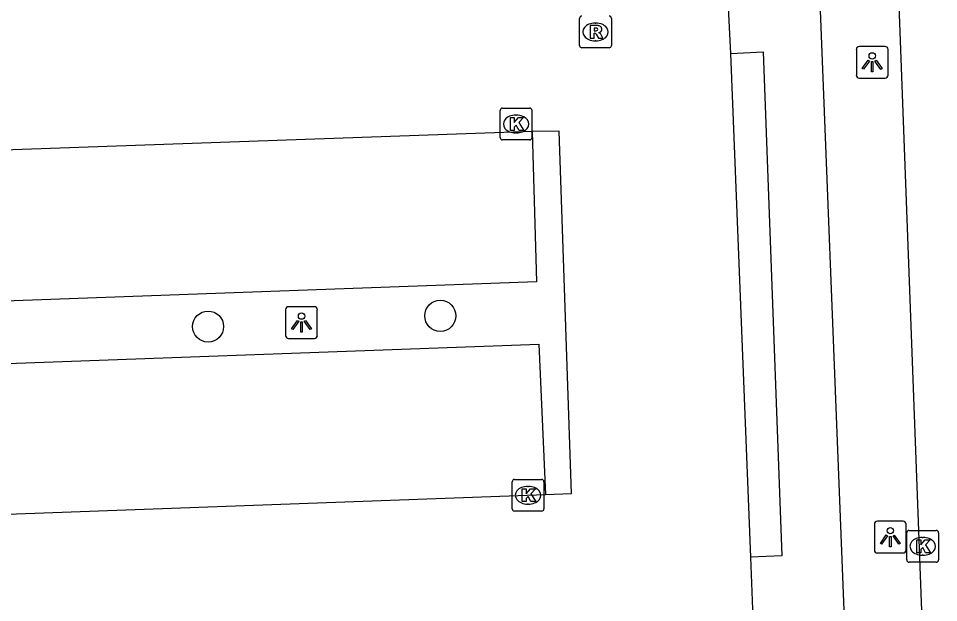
# Model space of a CAD drawing. Extents: x 160557 to 161245, y 385330 to 386505.
# Drawn here: x 160968.55 to 160997.5, y 386179.01 to 386197.4 of the extents above; entities that cross this region are included whole.
import ezdxf

# ---------------------------------------------------------------- set-up
doc = ezdxf.new("R2010")
doc.units = 0
for name, color, linetype in [('IMGEO_Boom', 7, 'Continuous'), ('IMGEO_Kolk', 7, 'Continuous'), ('IMGEO_Lichtpunt', 7, 'Continuous'), ('IMGEO_Muur', 7, 'Continuous'), ('IMGEO_Parkeervlak_open', 7, 'Continuous'), ('IMGEO_Rijbaan_lokaal_open', 7, 'Continuous'), ('IMGEO_Rioolput', 7, 'Continuous'), ('IMGEO_Voetpad_open', 7, 'Continuous')]:
    doc.layers.add(name, color=color, linetype=linetype)

msp = doc.modelspace()

# ---------------------------------------------------------------- linework, layer by layer
at = {"layer": 'IMGEO_Boom'}
for centre in [(160981.821, 386188.038), (160974.515, 386187.7)]:
    msp.add_circle(centre, 0.489, dxfattribs=at)
at = {"layer": 'IMGEO_Kolk'}
for p, q in [((160983.779, 386194.576), (160984.631, 386194.576)), ((160983.704, 386193.65), (160983.704, 386194.502)), ((160984.192, 386194.356), (160984.217, 386194.356)), ((160984.705, 386194.502), (160984.705, 386193.65)), ((160984.215, 386193.796), (160984.19, 386193.796)), ((160984.631, 386193.576), (160983.779, 386193.576)), ((160984.08, 386181.965), (160984.08, 386182.817)), ((160984.155, 386182.891), (160985.007, 386182.891)), ((160984.568, 386182.671), (160984.593, 386182.671)), ((160985.081, 386182.817), (160985.081, 386181.965)), ((160984.591, 386182.111), (160984.566, 386182.111)), ((160985.007, 386181.891), (160984.155, 386181.891)), ((160996.57, 386181.284), (160997.422, 386181.284)), ((160996.495, 386180.358), (160996.495, 386181.21)), ((160996.983, 386181.064), (160997.008, 386181.064)), ((160997.496, 386181.21), (160997.496, 386180.358)), ((160997.006, 386180.504), (160996.981, 386180.504)), ((160997.422, 386180.284), (160996.57, 386180.284))]:
    msp.add_line(p, q, dxfattribs=at)
for points in [[(160983.779, 386194.576), (160984.631, 386194.576)], [(160983.704, 386193.65), (160983.704, 386194.502)], [(160984.025, 386194.276), (160984.148, 386194.276), (160984.148, 386194.125), (160984.278, 386194.276), (160984.442, 386194.276), (160984.296, 386194.125), (160984.449, 386193.876), (160984.297, 386193.876), (160984.212, 386194.04), (160984.148, 386193.973), (160984.148, 386193.876), (160984.025, 386193.876), (160984.025, 386194.276)], [(160984.705, 386194.502), (160984.705, 386193.65)], [(160984.631, 386193.576), (160983.779, 386193.576)], [(160984.08, 386181.965), (160984.08, 386182.817)], [(160984.155, 386182.891), (160985.007, 386182.891)], [(160985.081, 386182.817), (160985.081, 386181.965)], [(160984.401, 386182.591), (160984.524, 386182.591), (160984.524, 386182.44), (160984.654, 386182.591), (160984.818, 386182.591), (160984.672, 386182.44), (160984.825, 386182.191), (160984.673, 386182.191), (160984.588, 386182.355), (160984.524, 386182.288), (160984.524, 386182.191), (160984.401, 386182.191), (160984.401, 386182.591)], [(160985.007, 386181.891), (160984.155, 386181.891)], [(160996.57, 386181.284), (160997.422, 386181.284)], [(160996.495, 386180.358), (160996.495, 386181.21)], [(160996.816, 386180.984), (160996.939, 386180.984), (160996.939, 386180.833), (160997.069, 386180.984), (160997.233, 386180.984), (160997.087, 386180.833), (160997.24, 386180.584), (160997.088, 386180.584), (160997.003, 386180.748), (160996.939, 386180.681), (160996.939, 386180.584), (160996.816, 386180.584), (160996.816, 386180.984)], [(160997.496, 386181.21), (160997.496, 386180.358)], [(160997.422, 386180.284), (160996.57, 386180.284)]]:
    msp.add_lwpolyline(points, dxfattribs=at)
for centre, start, end in [((160983.781, 386194.5), 91.552, 178.448), ((160983.781, 386194.5), 91.552, 178.448), ((160984.629, 386194.5), 1.552, 88.448), ((160984.629, 386194.5), 1.552, 88.448), ((160983.781, 386193.652), 181.552, 268.448), ((160983.781, 386193.652), 181.552, 268.448), ((160984.629, 386193.652), 271.552, 358.448), ((160984.629, 386193.652), 271.552, 358.448), ((160984.157, 386182.815), 91.552, 178.448), ((160984.157, 386182.815), 91.552, 178.448), ((160985.005, 386182.815), 1.552, 88.448), ((160985.005, 386182.815), 1.552, 88.448), ((160984.157, 386181.967), 181.552, 268.448), ((160984.157, 386181.967), 181.552, 268.448), ((160985.005, 386181.967), 271.552, 358.448), ((160985.005, 386181.967), 271.552, 358.448), ((160996.572, 386181.208), 91.552, 178.448), ((160996.572, 386181.208), 91.552, 178.448), ((160997.42, 386181.208), 1.552, 88.448), ((160997.42, 386181.208), 1.552, 88.448), ((160996.572, 386180.36), 181.552, 268.448), ((160996.572, 386180.36), 181.552, 268.448), ((160997.42, 386180.36), 271.552, 358.448), ((160997.42, 386180.36), 271.552, 358.448)]:
    msp.add_arc(centre, 0.0765, start, end, dxfattribs=at)
for centre, major_axis, ratio, start_param, end_param in [((160984.191, 386194.076), (-0.387, 0.002), 0.722429, 4.712389, 7.853982), ((160984.216, 386194.076), (-0.39, 0.002), 0.717154, 1.570796, 4.712389), ((160984.567, 386182.391), (-0.387, 0.002), 0.722429, 4.712389, 7.853982), ((160984.592, 386182.391), (-0.39, 0.002), 0.717154, 1.570796, 4.712389), ((160996.982, 386180.784), (-0.387, 0.002), 0.722429, 4.712389, 7.853982), ((160997.007, 386180.784), (-0.39, 0.002), 0.717154, 1.570796, 4.712389)]:
    msp.add_ellipse(centre, major_axis=major_axis, ratio=ratio, start_param=start_param, end_param=end_param, dxfattribs=at)
at = {"layer": 'IMGEO_Lichtpunt'}
for p, q in [((160994.909, 386196.423), (160994.909, 386195.616)), ((160994.909, 386196.423), (160994.909, 386195.616)), ((160995.811, 386196.518), (160995.003, 386196.518)), ((160995.811, 386196.518), (160995.003, 386196.518)), ((160995.905, 386195.616), (160995.905, 386196.423)), ((160995.905, 386195.616), (160995.905, 386196.423)), ((160995.003, 386195.522), (160995.811, 386195.522)), ((160995.003, 386195.522), (160995.811, 386195.522)), ((160976.956, 386188.231), (160976.956, 386187.424)), ((160976.956, 386188.231), (160976.956, 386187.424)), ((160977.858, 386188.326), (160977.05, 386188.326)), ((160977.858, 386188.326), (160977.05, 386188.326)), ((160977.952, 386187.424), (160977.952, 386188.231)), ((160977.952, 386187.424), (160977.952, 386188.231)), ((160977.05, 386187.33), (160977.858, 386187.33)), ((160977.05, 386187.33), (160977.858, 386187.33)), ((160996.38, 386181.572), (160995.572, 386181.572)), ((160996.38, 386181.572), (160995.572, 386181.572)), ((160995.478, 386181.477), (160995.478, 386180.67)), ((160995.478, 386181.477), (160995.478, 386180.67)), ((160996.474, 386180.67), (160996.474, 386181.477)), ((160996.474, 386180.67), (160996.474, 386181.477)), ((160995.572, 386180.576), (160996.38, 386180.576)), ((160995.572, 386180.576), (160996.38, 386180.576))]:
    msp.add_line(p, q, dxfattribs=at)
for points in [[(160995.283, 386196.087), (160995.322, 386196.059), (160995.134, 386195.797), (160995.096, 386195.824), (160995.283, 386196.087)], [(160995.385, 386196.039), (160995.432, 386196.039), (160995.432, 386195.717), (160995.385, 386195.717), (160995.385, 386196.039)], [(160995.495, 386196.059), (160995.533, 386196.086), (160995.72, 386195.824), (160995.681, 386195.796), (160995.495, 386196.059)], [(160977.33, 386187.895), (160977.369, 386187.867), (160977.181, 386187.605), (160977.143, 386187.632), (160977.33, 386187.895)], [(160977.542, 386187.867), (160977.58, 386187.894), (160977.767, 386187.632), (160977.728, 386187.604), (160977.542, 386187.867)], [(160977.432, 386187.847), (160977.479, 386187.847), (160977.479, 386187.525), (160977.432, 386187.525), (160977.432, 386187.847)], [(160995.852, 386181.141), (160995.891, 386181.113), (160995.703, 386180.851), (160995.665, 386180.878), (160995.852, 386181.141)], [(160995.954, 386181.093), (160996.001, 386181.093), (160996.001, 386180.771), (160995.954, 386180.771), (160995.954, 386181.093)], [(160996.064, 386181.113), (160996.102, 386181.14), (160996.289, 386180.878), (160996.25, 386180.85), (160996.064, 386181.113)]]:
    msp.add_lwpolyline(points, dxfattribs=at)
for centre in [(160995.408, 386196.221), (160977.455, 386188.029), (160995.977, 386181.275)]:
    msp.add_circle(centre, 0.0994, dxfattribs=at)
for centre, start, end in [((160995.003, 386196.423), 90, 180), ((160995.003, 386196.423), 90, 180), ((160995.811, 386196.423), 0, 90), ((160995.811, 386196.423), 0, 90), ((160995.003, 386195.616), 180, 270), ((160995.003, 386195.616), 180, 270), ((160995.811, 386195.616), 270, 0), ((160995.811, 386195.616), 270, 360), ((160977.05, 386188.231), 90, 180), ((160977.05, 386188.231), 90, 180), ((160977.858, 386188.231), 0, 90), ((160977.858, 386188.231), 0, 90), ((160977.05, 386187.424), 180, 270), ((160977.05, 386187.424), 180, 270), ((160977.858, 386187.424), 270, 0), ((160977.858, 386187.424), 270, 360), ((160995.572, 386181.477), 90, 180), ((160995.572, 386181.477), 90, 180), ((160996.38, 386181.477), 0, 90), ((160996.38, 386181.477), 0, 90), ((160995.572, 386180.67), 180, 270), ((160995.572, 386180.67), 180, 270), ((160996.38, 386180.67), 270, 0), ((160996.38, 386180.67), 270, 360)]:
    msp.add_arc(centre, 0.0946, start, end, dxfattribs=at)
at = {"layer": 'IMGEO_Muur'}
for points in [[(160990.953, 386196.299), (160991.977, 386196.347), (160992.563, 386180.488), (160991.577, 386180.448)], [(160990.953, 386196.299), (160991.577, 386180.448)]]:
    msp.add_lwpolyline(points, dxfattribs=at)
at = {"layer": 'IMGEO_Parkeervlak_open'}
for points in [[(160984.707, 386193.837), (160984.849, 386189.111), (160934.668, 386187.285)], [(160934.752, 386185.323), (160984.922, 386187.144), (160985.128, 386182.414)]]:
    msp.add_lwpolyline(points, dxfattribs=at)
at = {"layer": 'IMGEO_Rijbaan_lokaal_open'}
for points in [[(160997.394, 386167.258), (160995.804, 386209.877)], [(160990.856, 386198.159), (160990.953, 386196.299)], [(160984.707, 386193.837), (160934.489, 386192.064), (160934.668, 386187.285)], [(160985.128, 386182.414), (160985.947, 386182.449), (160985.555, 386193.855), (160984.707, 386193.837)], [(160934.752, 386185.323), (160934.901, 386180.58), (160985.128, 386182.414)], [(160991.577, 386180.448), (160991.65, 386178.538)]]:
    msp.add_lwpolyline(points, dxfattribs=at)
at = {"layer": 'IMGEO_Rioolput'}
for p, q in [((160986.203, 386196.548), (160986.203, 386197.4)), ((160986.691, 386197.254), (160986.716, 386197.254)), ((160987.204, 386197.4), (160987.204, 386196.548)), ((160986.714, 386196.694), (160986.689, 386196.694)), ((160987.13, 386196.474), (160986.278, 386196.474))]:
    msp.add_line(p, q, dxfattribs=at)
for points in [[(160986.203, 386196.548), (160986.203, 386197.4)], [(160986.792, 386197.172), (160986.54, 386197.174), (160986.54, 386196.774)], [(160987.204, 386197.4), (160987.204, 386196.548)], [(160986.54, 386196.774), (160986.664, 386196.774), (160986.664, 386196.936), (160986.675, 386196.936)], [(160986.718, 386197.093), (160986.664, 386197.093), (160986.664, 386197.012)], [(160986.664, 386197.012), (160986.716, 386197.012)], [(160986.722, 386196.907), (160986.793, 386196.774), (160986.933, 386196.774), (160986.868, 386196.9)], [(160987.13, 386196.474), (160986.278, 386196.474)]]:
    msp.add_lwpolyline(points, dxfattribs=at)
for centre, radius, start, end in [((160986.28, 386197.398), 0.0765, 91.552, 178.448), ((160986.28, 386197.398), 0.0765, 91.552, 178.448), ((160987.128, 386197.398), 0.0765, 1.552, 88.448), ((160987.128, 386197.398), 0.0765, 1.552, 88.448), ((160986.791, 386197.062), 0.109, 350.3612, 89.416), ((160986.674, 386196.883), 0.0533, 26.0293, 88.6989), ((160986.7, 386197.201), 0.19, 274.7715, 282.9687), ((160986.724, 386196.997), 0.0964, 77.0061, 93.1865), ((160986.738, 386197.054), 0.0378, 276.6634, 79.6772), ((160986.789, 386197.062), 0.112, 277.5842, 350.9817), ((160986.773, 386196.847), 0.108, 29.5134, 73.7905), ((160986.28, 386196.55), 0.0765, 181.552, 268.448), ((160986.28, 386196.55), 0.0765, 181.552, 268.448), ((160987.128, 386196.55), 0.0765, 271.552, 358.448), ((160987.128, 386196.55), 0.0765, 271.552, 358.448)]:
    msp.add_arc(centre, radius, start, end, dxfattribs=at)
for centre, major_axis, ratio, start_param, end_param in [((160986.69, 386196.974), (-0.387, 0.002), 0.722429, 4.712389, 7.853982), ((160986.715, 386196.974), (-0.39, 0.002), 0.717154, 1.570796, 4.712389)]:
    msp.add_ellipse(centre, major_axis=major_axis, ratio=ratio, start_param=start_param, end_param=end_param, dxfattribs=at)
at = {"layer": 'IMGEO_Voetpad_open'}
msp.add_lwpolyline([(160993.188, 386212.35), (160993.726, 386198.724), (160995.093, 386164.141)], dxfattribs=at)

doc.saveas('drawing.dxf')
